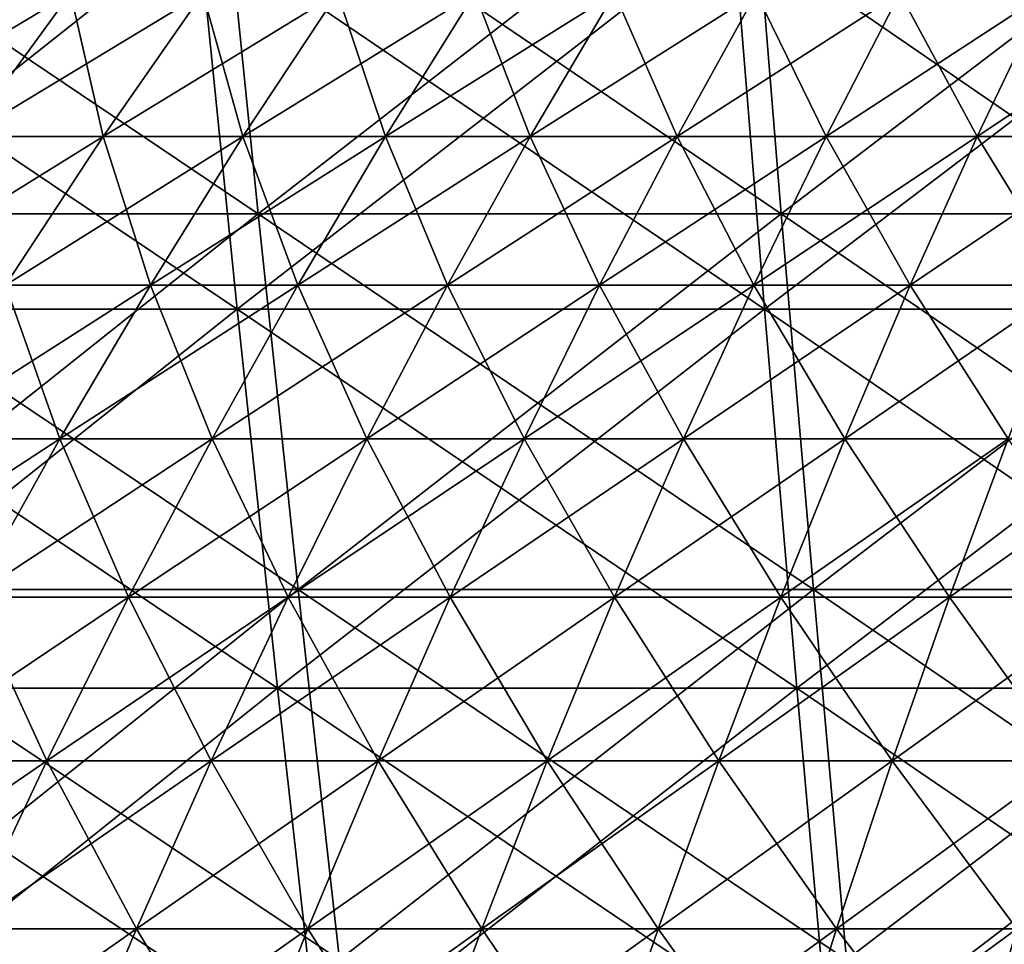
# Model space of a CAD drawing. Header units: millimetres. Extents: x -250 to 250, y -45 to 4150.
# Tile 484 of 656: x -34 to -23, y 4002 to 4013. Entities that reach past the tile are written whole.
import ezdxf

# ---------------------------------------------------------------- set-up
doc = ezdxf.new("R2010")
doc.units = ezdxf.units.MM
doc.header["$LTSCALE"] = 81.481481
for name, color, linetype in [('19', 7, 'CONTINUOUS'), ('20', 7, 'CONTINUOUS'), ('21', 7, 'CONTINUOUS'), ('22', 7, 'CONTINUOUS'), ('23', 7, 'CONTINUOUS'), ('24', 7, 'CONTINUOUS')]:
    doc.layers.add(name, color=color, linetype=linetype)

msp = doc.modelspace()

# ---------------------------------------------------------------- linework, layer by layer
at = {"layer": '19', "color": 7, "linetype": 'CONTINUOUS'}
for points in [[(-32.195, 4014.181, -207.405), (-38.006, 4009.578, -203.316), (-38.567, 4014.181, -206.315), (-32.195, 4014.181, -207.405)], [(-31.727, 4009.578, -204.39), (-38.006, 4009.578, -203.316), (-32.195, 4014.181, -207.405), (-31.727, 4009.578, -204.39)], [(-25.793, 4014.181, -208.298), (-31.727, 4009.578, -204.39), (-32.195, 4014.181, -207.405), (-25.793, 4014.181, -208.298)], [(-25.418, 4009.578, -205.27), (-31.727, 4009.578, -204.39), (-25.793, 4014.181, -208.298), (-25.418, 4009.578, -205.27)], [(-19.366, 4014.181, -208.993), (-25.418, 4009.578, -205.27), (-25.793, 4014.181, -208.298), (-19.366, 4014.181, -208.993)], [(-19.085, 4009.578, -205.955), (-25.418, 4009.578, -205.27), (-19.366, 4014.181, -208.993), (-19.085, 4009.578, -205.955)], [(-31.727, 4009.578, -204.39), (-37.427, 4005.044, -200.217), (-38.006, 4009.578, -203.316), (-31.727, 4009.578, -204.39)], [(-31.244, 4005.044, -201.275), (-37.427, 4005.044, -200.217), (-31.727, 4009.578, -204.39), (-31.244, 4005.044, -201.275)], [(-25.418, 4009.578, -205.27), (-31.244, 4005.044, -201.275), (-31.727, 4009.578, -204.39), (-25.418, 4009.578, -205.27)], [(-25.031, 4005.044, -202.142), (-31.244, 4005.044, -201.275), (-25.418, 4009.578, -205.27), (-25.031, 4005.044, -202.142)], [(-19.085, 4009.578, -205.955), (-25.031, 4005.044, -202.142), (-25.418, 4009.578, -205.27), (-19.085, 4009.578, -205.955)], [(-18.794, 4005.044, -202.816), (-25.031, 4005.044, -202.142), (-19.085, 4009.578, -205.955), (-18.794, 4005.044, -202.816)], [(-31.244, 4005.044, -201.275), (-36.83, 4000.58, -197.021), (-37.427, 4005.044, -200.217), (-31.244, 4005.044, -201.275)], [(-30.745, 4000.58, -198.062), (-36.83, 4000.58, -197.021), (-31.244, 4005.044, -201.275), (-30.745, 4000.58, -198.062)], [(-25.031, 4005.044, -202.142), (-30.745, 4000.58, -198.062), (-31.244, 4005.044, -201.275), (-25.031, 4005.044, -202.142)], [(-24.631, 4000.58, -198.915), (-30.745, 4000.58, -198.062), (-25.031, 4005.044, -202.142), (-24.631, 4000.58, -198.915)], [(-18.794, 4005.044, -202.816), (-24.631, 4000.58, -198.915), (-25.031, 4005.044, -202.142), (-18.794, 4005.044, -202.816)], [(-18.494, 4000.58, -199.579), (-24.631, 4000.58, -198.915), (-18.794, 4005.044, -202.816), (-18.494, 4000.58, -199.579)]]:
    msp.add_3dface(points, dxfattribs=at)
at = {"layer": '20', "color": 7, "linetype": 'CONTINUOUS'}
for points in [[(-38.006, 4009.578, 203.316), (-31.727, 4009.578, 204.39), (-38.567, 4014.181, 206.315), (-38.006, 4009.578, 203.316)], [(-38.567, 4014.181, 206.315), (-31.727, 4009.578, 204.39), (-32.195, 4014.181, 207.405), (-38.567, 4014.181, 206.315)], [(-31.727, 4009.578, 204.39), (-25.418, 4009.578, 205.27), (-32.195, 4014.181, 207.405), (-31.727, 4009.578, 204.39)], [(-32.195, 4014.181, 207.405), (-25.418, 4009.578, 205.27), (-25.793, 4014.181, 208.298), (-32.195, 4014.181, 207.405)], [(-25.418, 4009.578, 205.27), (-19.085, 4009.578, 205.955), (-25.793, 4014.181, 208.298), (-25.418, 4009.578, 205.27)], [(-25.793, 4014.181, 208.298), (-19.085, 4009.578, 205.955), (-19.366, 4014.181, 208.993), (-25.793, 4014.181, 208.298)], [(-37.427, 4005.044, 200.217), (-31.244, 4005.044, 201.275), (-38.006, 4009.578, 203.316), (-37.427, 4005.044, 200.217)], [(-38.006, 4009.578, 203.316), (-31.244, 4005.044, 201.275), (-31.727, 4009.578, 204.39), (-38.006, 4009.578, 203.316)], [(-31.244, 4005.044, 201.275), (-25.031, 4005.044, 202.142), (-31.727, 4009.578, 204.39), (-31.244, 4005.044, 201.275)], [(-31.727, 4009.578, 204.39), (-25.031, 4005.044, 202.142), (-25.418, 4009.578, 205.27), (-31.727, 4009.578, 204.39)], [(-25.031, 4005.044, 202.142), (-18.794, 4005.044, 202.816), (-25.418, 4009.578, 205.27), (-25.031, 4005.044, 202.142)], [(-25.418, 4009.578, 205.27), (-18.794, 4005.044, 202.816), (-19.085, 4009.578, 205.955), (-25.418, 4009.578, 205.27)], [(-36.83, 4000.58, 197.021), (-30.745, 4000.58, 198.062), (-37.427, 4005.044, 200.217), (-36.83, 4000.58, 197.021)], [(-37.427, 4005.044, 200.217), (-30.745, 4000.58, 198.062), (-31.244, 4005.044, 201.275), (-37.427, 4005.044, 200.217)], [(-30.745, 4000.58, 198.062), (-24.631, 4000.58, 198.915), (-31.244, 4005.044, 201.275), (-30.745, 4000.58, 198.062)], [(-31.244, 4005.044, 201.275), (-24.631, 4000.58, 198.915), (-25.031, 4005.044, 202.142), (-31.244, 4005.044, 201.275)], [(-24.631, 4000.58, 198.915), (-18.494, 4000.58, 199.579), (-25.031, 4005.044, 202.142), (-24.631, 4000.58, 198.915)], [(-25.031, 4005.044, 202.142), (-18.494, 4000.58, 199.579), (-18.794, 4005.044, 202.816), (-25.031, 4005.044, 202.142)]]:
    msp.add_3dface(points, dxfattribs=at)
at = {"layer": '21', "color": 7, "linetype": 'CONTINUOUS'}
for points in [[(-31.939, 4015.284, 205.756), (-37.704, 4010.718, 201.7), (-38.26, 4015.284, 204.675), (-31.939, 4015.284, 205.756)], [(-31.475, 4010.718, 202.766), (-37.704, 4010.718, 201.7), (-31.939, 4015.284, 205.756), (-31.475, 4010.718, 202.766)], [(-25.588, 4015.284, 206.642), (-31.475, 4010.718, 202.766), (-31.939, 4015.284, 205.756), (-25.588, 4015.284, 206.642)], [(-25.216, 4010.718, 203.639), (-31.475, 4010.718, 202.766), (-25.588, 4015.284, 206.642), (-25.216, 4010.718, 203.639)], [(-19.212, 4015.284, 207.332), (-25.216, 4010.718, 203.639), (-25.588, 4015.284, 206.642), (-19.212, 4015.284, 207.332)], [(-18.933, 4010.718, 204.319), (-25.216, 4010.718, 203.639), (-19.212, 4015.284, 207.332), (-18.933, 4010.718, 204.319)], [(-31.475, 4010.718, 202.766), (-37.13, 4006.221, 198.627), (-37.704, 4010.718, 201.7), (-31.475, 4010.718, 202.766)], [(-30.996, 4006.221, 199.677), (-37.13, 4006.221, 198.627), (-31.475, 4010.718, 202.766), (-30.996, 4006.221, 199.677)], [(-25.216, 4010.718, 203.639), (-30.996, 4006.221, 199.677), (-31.475, 4010.718, 202.766), (-25.216, 4010.718, 203.639)], [(-24.832, 4006.221, 200.536), (-30.996, 4006.221, 199.677), (-25.216, 4010.718, 203.639), (-24.832, 4006.221, 200.536)], [(-18.933, 4010.718, 204.319), (-24.832, 4006.221, 200.536), (-25.216, 4010.718, 203.639), (-18.933, 4010.718, 204.319)], [(-18.644, 4006.221, 201.206), (-24.832, 4006.221, 200.536), (-18.933, 4010.718, 204.319), (-18.644, 4006.221, 201.206)], [(-30.996, 4006.221, 199.677), (-36.537, 4001.793, 195.458), (-37.13, 4006.221, 198.627), (-30.996, 4006.221, 199.677)], [(-30.501, 4001.793, 196.49), (-36.537, 4001.793, 195.458), (-30.996, 4006.221, 199.677), (-30.501, 4001.793, 196.49)], [(-24.832, 4006.221, 200.536), (-30.501, 4001.793, 196.49), (-30.996, 4006.221, 199.677), (-24.832, 4006.221, 200.536)], [(-24.435, 4001.793, 197.336), (-30.501, 4001.793, 196.49), (-24.832, 4006.221, 200.536), (-24.435, 4001.793, 197.336)], [(-18.644, 4006.221, 201.206), (-24.435, 4001.793, 197.336), (-24.832, 4006.221, 200.536), (-18.644, 4006.221, 201.206)], [(-18.347, 4001.793, 197.995), (-24.435, 4001.793, 197.336), (-18.644, 4006.221, 201.206), (-18.347, 4001.793, 197.995)]]:
    msp.add_3dface(points, dxfattribs=at)
at = {"layer": '22', "color": 7, "linetype": 'CONTINUOUS'}
for points in [[(-37.704, 4010.718, -201.7), (-31.475, 4010.718, -202.766), (-38.26, 4015.284, -204.675), (-37.704, 4010.718, -201.7)], [(-38.26, 4015.284, -204.675), (-31.475, 4010.718, -202.766), (-31.939, 4015.284, -205.756), (-38.26, 4015.284, -204.675)], [(-31.475, 4010.718, -202.766), (-25.216, 4010.718, -203.639), (-31.939, 4015.284, -205.756), (-31.475, 4010.718, -202.766)], [(-31.939, 4015.284, -205.756), (-25.216, 4010.718, -203.639), (-25.588, 4015.284, -206.642), (-31.939, 4015.284, -205.756)], [(-25.216, 4010.718, -203.639), (-18.933, 4010.718, -204.319), (-25.588, 4015.284, -206.642), (-25.216, 4010.718, -203.639)], [(-25.588, 4015.284, -206.642), (-18.933, 4010.718, -204.319), (-19.212, 4015.284, -207.332), (-25.588, 4015.284, -206.642)], [(-37.13, 4006.221, -198.627), (-30.996, 4006.221, -199.677), (-37.704, 4010.718, -201.7), (-37.13, 4006.221, -198.627)], [(-37.704, 4010.718, -201.7), (-30.996, 4006.221, -199.677), (-31.475, 4010.718, -202.766), (-37.704, 4010.718, -201.7)], [(-30.996, 4006.221, -199.677), (-24.832, 4006.221, -200.536), (-31.475, 4010.718, -202.766), (-30.996, 4006.221, -199.677)], [(-31.475, 4010.718, -202.766), (-24.832, 4006.221, -200.536), (-25.216, 4010.718, -203.639), (-31.475, 4010.718, -202.766)], [(-24.832, 4006.221, -200.536), (-18.644, 4006.221, -201.206), (-25.216, 4010.718, -203.639), (-24.832, 4006.221, -200.536)], [(-25.216, 4010.718, -203.639), (-18.644, 4006.221, -201.206), (-18.933, 4010.718, -204.319), (-25.216, 4010.718, -203.639)], [(-36.537, 4001.793, -195.458), (-30.501, 4001.793, -196.49), (-37.13, 4006.221, -198.627), (-36.537, 4001.793, -195.458)], [(-37.13, 4006.221, -198.627), (-30.501, 4001.793, -196.49), (-30.996, 4006.221, -199.677), (-37.13, 4006.221, -198.627)], [(-30.501, 4001.793, -196.49), (-24.435, 4001.793, -197.336), (-30.996, 4006.221, -199.677), (-30.501, 4001.793, -196.49)], [(-30.996, 4006.221, -199.677), (-24.435, 4001.793, -197.336), (-24.832, 4006.221, -200.536), (-30.996, 4006.221, -199.677)], [(-24.435, 4001.793, -197.336), (-18.347, 4001.793, -197.995), (-24.832, 4006.221, -200.536), (-24.435, 4001.793, -197.336)], [(-24.832, 4006.221, -200.536), (-18.347, 4001.793, -197.995), (-18.644, 4006.221, -201.206), (-24.832, 4006.221, -200.536)]]:
    msp.add_3dface(points, dxfattribs=at)
at = {"layer": '23', "color": 7, "linetype": 'CONTINUOUS'}
for points in [[(-35.273, 4013.357, 49.829), (-34.973, 4011.641, 52.78), (-33.722, 4013.357, 50.892), (-35.273, 4013.357, 49.829)], [(-34.973, 4011.641, 52.78), (-33.331, 4011.641, 53.832), (-33.722, 4013.357, 50.892), (-34.973, 4011.641, 52.78)], [(-33.722, 4013.357, 50.892), (-33.331, 4011.641, 53.832), (-32.139, 4013.357, 51.906), (-33.722, 4013.357, 50.892)], [(-33.331, 4011.641, 53.832), (-31.658, 4011.641, 54.833), (-32.139, 4013.357, 51.906), (-33.331, 4011.641, 53.832)], [(-32.139, 4013.357, 51.906), (-31.658, 4011.641, 54.833), (-30.525, 4013.357, 52.871), (-32.139, 4013.357, 51.906)], [(-31.658, 4011.641, 54.833), (-29.954, 4011.641, 55.782), (-30.525, 4013.357, 52.871), (-31.658, 4011.641, 54.833)], [(-30.525, 4013.357, 52.871), (-29.954, 4011.641, 55.782), (-28.883, 4013.357, 53.786), (-30.525, 4013.357, 52.871)], [(-29.954, 4011.641, 55.782), (-28.222, 4011.641, 56.678), (-28.883, 4013.357, 53.786), (-29.954, 4011.641, 55.782)], [(-28.883, 4013.357, 53.786), (-28.222, 4011.641, 56.678), (-27.213, 4013.357, 54.65), (-28.883, 4013.357, 53.786)], [(-28.222, 4011.641, 56.678), (-26.463, 4011.641, 57.52), (-27.213, 4013.357, 54.65), (-28.222, 4011.641, 56.678)], [(-27.213, 4013.357, 54.65), (-26.463, 4011.641, 57.52), (-25.517, 4013.357, 55.462), (-27.213, 4013.357, 54.65)], [(-26.463, 4011.641, 57.52), (-24.679, 4011.641, 58.308), (-25.517, 4013.357, 55.462), (-26.463, 4011.641, 57.52)], [(-25.517, 4013.357, 55.462), (-24.679, 4011.641, 58.308), (-23.797, 4013.357, 56.222), (-25.517, 4013.357, 55.462)], [(-24.679, 4011.641, 58.308), (-22.872, 4011.641, 59.04), (-23.797, 4013.357, 56.222), (-24.679, 4011.641, 58.308)], [(-23.797, 4013.357, 56.222), (-22.872, 4011.641, 59.04), (-22.054, 4013.357, 56.928), (-23.797, 4013.357, 56.222)], [(-22.872, 4011.641, 59.04), (-21.043, 4011.641, 59.716), (-22.054, 4013.357, 56.928), (-22.872, 4011.641, 59.04)], [(-34.973, 4011.641, 52.78), (-34.498, 4009.864, 55.717), (-33.331, 4011.641, 53.832), (-34.973, 4011.641, 52.78)], [(-34.498, 4009.864, 55.717), (-32.766, 4009.864, 56.752), (-33.331, 4011.641, 53.832), (-34.498, 4009.864, 55.717)], [(-33.331, 4011.641, 53.832), (-32.766, 4009.864, 56.752), (-31.658, 4011.641, 54.833), (-33.331, 4011.641, 53.832)], [(-32.766, 4009.864, 56.752), (-31.003, 4009.864, 57.735), (-31.658, 4011.641, 54.833), (-32.766, 4009.864, 56.752)], [(-31.658, 4011.641, 54.833), (-31.003, 4009.864, 57.735), (-29.954, 4011.641, 55.782), (-31.658, 4011.641, 54.833)], [(-31.003, 4009.864, 57.735), (-29.21, 4009.864, 58.662), (-29.954, 4011.641, 55.782), (-31.003, 4009.864, 57.735)], [(-29.954, 4011.641, 55.782), (-29.21, 4009.864, 58.662), (-28.222, 4011.641, 56.678), (-29.954, 4011.641, 55.782)], [(-29.21, 4009.864, 58.662), (-27.39, 4009.864, 59.534), (-28.222, 4011.641, 56.678), (-29.21, 4009.864, 58.662)], [(-28.222, 4011.641, 56.678), (-27.39, 4009.864, 59.534), (-26.463, 4011.641, 57.52), (-28.222, 4011.641, 56.678)], [(-27.39, 4009.864, 59.534), (-25.543, 4009.864, 60.349), (-26.463, 4011.641, 57.52), (-27.39, 4009.864, 59.534)], [(-26.463, 4011.641, 57.52), (-25.543, 4009.864, 60.349), (-24.679, 4011.641, 58.308), (-26.463, 4011.641, 57.52)], [(-25.543, 4009.864, 60.349), (-23.673, 4009.864, 61.107), (-24.679, 4011.641, 58.308), (-25.543, 4009.864, 60.349)], [(-24.679, 4011.641, 58.308), (-23.673, 4009.864, 61.107), (-22.872, 4011.641, 59.04), (-24.679, 4011.641, 58.308)], [(-23.673, 4009.864, 61.107), (-21.78, 4009.864, 61.807), (-22.872, 4011.641, 59.04), (-23.673, 4009.864, 61.107)], [(-22.872, 4011.641, 59.04), (-21.78, 4009.864, 61.807), (-21.043, 4011.641, 59.716), (-22.872, 4011.641, 59.04)], [(-35.639, 4008.026, 57.559), (-33.849, 4008.026, 58.629), (-34.498, 4009.864, 55.717), (-35.639, 4008.026, 57.559)], [(-34.498, 4009.864, 55.717), (-33.849, 4008.026, 58.629), (-32.766, 4009.864, 56.752), (-34.498, 4009.864, 55.717)], [(-33.849, 4008.026, 58.629), (-32.028, 4008.026, 59.644), (-32.766, 4009.864, 56.752), (-33.849, 4008.026, 58.629)], [(-32.766, 4009.864, 56.752), (-32.028, 4008.026, 59.644), (-31.003, 4009.864, 57.735), (-32.766, 4009.864, 56.752)], [(-32.028, 4008.026, 59.644), (-30.176, 4008.026, 60.602), (-31.003, 4009.864, 57.735), (-32.028, 4008.026, 59.644)], [(-31.003, 4009.864, 57.735), (-30.176, 4008.026, 60.602), (-29.21, 4009.864, 58.662), (-31.003, 4009.864, 57.735)], [(-30.176, 4008.026, 60.602), (-28.295, 4008.026, 61.502), (-29.21, 4009.864, 58.662), (-30.176, 4008.026, 60.602)], [(-29.21, 4009.864, 58.662), (-28.295, 4008.026, 61.502), (-27.39, 4009.864, 59.534), (-29.21, 4009.864, 58.662)], [(-28.295, 4008.026, 61.502), (-26.388, 4008.026, 62.344), (-27.39, 4009.864, 59.534), (-28.295, 4008.026, 61.502)], [(-27.39, 4009.864, 59.534), (-26.388, 4008.026, 62.344), (-25.543, 4009.864, 60.349), (-27.39, 4009.864, 59.534)], [(-26.388, 4008.026, 62.344), (-24.456, 4008.026, 63.127), (-25.543, 4009.864, 60.349), (-26.388, 4008.026, 62.344)], [(-25.543, 4009.864, 60.349), (-24.456, 4008.026, 63.127), (-23.673, 4009.864, 61.107), (-25.543, 4009.864, 60.349)], [(-24.456, 4008.026, 63.127), (-22.5, 4008.026, 63.851), (-23.673, 4009.864, 61.107), (-24.456, 4008.026, 63.127)], [(-23.673, 4009.864, 61.107), (-22.5, 4008.026, 63.851), (-21.78, 4009.864, 61.807), (-23.673, 4009.864, 61.107)], [(-35.639, 4008.026, 57.559), (-34.907, 4006.13, 60.461), (-33.849, 4008.026, 58.629), (-35.639, 4008.026, 57.559)], [(-34.907, 4006.13, 60.461), (-33.029, 4006.13, 61.507), (-33.849, 4008.026, 58.629), (-34.907, 4006.13, 60.461)], [(-33.849, 4008.026, 58.629), (-33.029, 4006.13, 61.507), (-32.028, 4008.026, 59.644), (-33.849, 4008.026, 58.629)], [(-33.029, 4006.13, 61.507), (-31.119, 4006.13, 62.495), (-32.028, 4008.026, 59.644), (-33.029, 4006.13, 61.507)], [(-32.028, 4008.026, 59.644), (-31.119, 4006.13, 62.495), (-30.176, 4008.026, 60.602), (-32.028, 4008.026, 59.644)], [(-31.119, 4006.13, 62.495), (-29.18, 4006.13, 63.424), (-30.176, 4008.026, 60.602), (-31.119, 4006.13, 62.495)], [(-30.176, 4008.026, 60.602), (-29.18, 4006.13, 63.424), (-28.295, 4008.026, 61.502), (-30.176, 4008.026, 60.602)], [(-29.18, 4006.13, 63.424), (-27.213, 4006.13, 64.292), (-28.295, 4008.026, 61.502), (-29.18, 4006.13, 63.424)], [(-28.295, 4008.026, 61.502), (-27.213, 4006.13, 64.292), (-26.388, 4008.026, 62.344), (-28.295, 4008.026, 61.502)], [(-27.213, 4006.13, 64.292), (-25.22, 4006.13, 65.1), (-26.388, 4008.026, 62.344), (-27.213, 4006.13, 64.292)], [(-26.388, 4008.026, 62.344), (-25.22, 4006.13, 65.1), (-24.456, 4008.026, 63.127), (-26.388, 4008.026, 62.344)], [(-25.22, 4006.13, 65.1), (-23.203, 4006.13, 65.846), (-24.456, 4008.026, 63.127), (-25.22, 4006.13, 65.1)], [(-24.456, 4008.026, 63.127), (-23.203, 4006.13, 65.846), (-22.5, 4008.026, 63.851), (-24.456, 4008.026, 63.127)], [(-23.203, 4006.13, 65.846), (-21.164, 4006.13, 66.529), (-22.5, 4008.026, 63.851), (-23.203, 4006.13, 65.846)], [(-35.938, 4004.175, 62.247), (-34.004, 4004.175, 63.324), (-34.907, 4006.13, 60.461), (-35.938, 4004.175, 62.247)], [(-34.907, 4006.13, 60.461), (-34.004, 4004.175, 63.324), (-33.029, 4006.13, 61.507), (-34.907, 4006.13, 60.461)], [(-34.004, 4004.175, 63.324), (-32.038, 4004.175, 64.341), (-33.029, 4006.13, 61.507), (-34.004, 4004.175, 63.324)], [(-33.029, 4006.13, 61.507), (-32.038, 4004.175, 64.341), (-31.119, 4006.13, 62.495), (-33.029, 4006.13, 61.507)], [(-32.038, 4004.175, 64.341), (-30.042, 4004.175, 65.297), (-31.119, 4006.13, 62.495), (-32.038, 4004.175, 64.341)], [(-31.119, 4006.13, 62.495), (-30.042, 4004.175, 65.297), (-29.18, 4006.13, 63.424), (-31.119, 4006.13, 62.495)], [(-30.042, 4004.175, 65.297), (-28.016, 4004.175, 66.191), (-29.18, 4006.13, 63.424), (-30.042, 4004.175, 65.297)], [(-29.18, 4006.13, 63.424), (-28.016, 4004.175, 66.191), (-27.213, 4006.13, 64.292), (-29.18, 4006.13, 63.424)], [(-28.016, 4004.175, 66.191), (-25.965, 4004.175, 67.023), (-27.213, 4006.13, 64.292), (-28.016, 4004.175, 66.191)], [(-27.213, 4006.13, 64.292), (-25.965, 4004.175, 67.023), (-25.22, 4006.13, 65.1), (-27.213, 4006.13, 64.292)], [(-25.965, 4004.175, 67.023), (-23.888, 4004.175, 67.791), (-25.22, 4006.13, 65.1), (-25.965, 4004.175, 67.023)], [(-25.22, 4006.13, 65.1), (-23.888, 4004.175, 67.791), (-23.203, 4006.13, 65.846), (-25.22, 4006.13, 65.1)], [(-23.888, 4004.175, 67.791), (-21.79, 4004.175, 68.494), (-23.203, 4006.13, 65.846), (-23.888, 4004.175, 67.791)], [(-23.203, 4006.13, 65.846), (-21.79, 4004.175, 68.494), (-21.164, 4006.13, 66.529), (-23.203, 4006.13, 65.846)], [(-35.938, 4004.175, 62.247), (-34.954, 4002.165, 65.093), (-34.004, 4004.175, 63.324), (-35.938, 4004.175, 62.247)], [(-34.954, 4002.165, 65.093), (-32.933, 4002.165, 66.138), (-34.004, 4004.175, 63.324), (-34.954, 4002.165, 65.093)], [(-34.004, 4004.175, 63.324), (-32.933, 4002.165, 66.138), (-32.038, 4004.175, 64.341), (-34.004, 4004.175, 63.324)], [(-32.933, 4002.165, 66.138), (-30.881, 4002.165, 67.121), (-32.038, 4004.175, 64.341), (-32.933, 4002.165, 66.138)], [(-32.038, 4004.175, 64.341), (-30.881, 4002.165, 67.121), (-30.042, 4004.175, 65.297), (-32.038, 4004.175, 64.341)], [(-30.881, 4002.165, 67.121), (-28.799, 4002.165, 68.04), (-30.042, 4004.175, 65.297), (-30.881, 4002.165, 67.121)], [(-30.042, 4004.175, 65.297), (-28.799, 4002.165, 68.04), (-28.016, 4004.175, 66.191), (-30.042, 4004.175, 65.297)], [(-28.799, 4002.165, 68.04), (-26.69, 4002.165, 68.895), (-28.016, 4004.175, 66.191), (-28.799, 4002.165, 68.04)], [(-28.016, 4004.175, 66.191), (-26.69, 4002.165, 68.895), (-25.965, 4004.175, 67.023), (-28.016, 4004.175, 66.191)], [(-26.69, 4002.165, 68.895), (-24.556, 4002.165, 69.684), (-25.965, 4004.175, 67.023), (-26.69, 4002.165, 68.895)], [(-25.965, 4004.175, 67.023), (-24.556, 4002.165, 69.684), (-23.888, 4004.175, 67.791), (-25.965, 4004.175, 67.023)], [(-24.556, 4002.165, 69.684), (-22.398, 4002.165, 70.407), (-23.888, 4004.175, 67.791), (-24.556, 4002.165, 69.684)], [(-23.888, 4004.175, 67.791), (-22.398, 4002.165, 70.407), (-21.79, 4004.175, 68.494), (-23.888, 4004.175, 67.791)], [(-35.877, 4000.099, 66.812), (-33.803, 4000.099, 67.885), (-34.954, 4002.165, 65.093), (-35.877, 4000.099, 66.812)], [(-34.954, 4002.165, 65.093), (-33.803, 4000.099, 67.885), (-32.933, 4002.165, 66.138), (-34.954, 4002.165, 65.093)], [(-33.803, 4000.099, 67.885), (-31.696, 4000.099, 68.894), (-32.933, 4002.165, 66.138), (-33.803, 4000.099, 67.885)], [(-32.933, 4002.165, 66.138), (-31.696, 4000.099, 68.894), (-30.881, 4002.165, 67.121), (-32.933, 4002.165, 66.138)], [(-31.696, 4000.099, 68.894), (-29.56, 4000.099, 69.837), (-30.881, 4002.165, 67.121), (-31.696, 4000.099, 68.894)], [(-30.881, 4002.165, 67.121), (-29.56, 4000.099, 69.837), (-28.799, 4002.165, 68.04), (-30.881, 4002.165, 67.121)], [(-29.56, 4000.099, 69.837), (-27.395, 4000.099, 70.714), (-28.799, 4002.165, 68.04), (-29.56, 4000.099, 69.837)], [(-28.799, 4002.165, 68.04), (-27.395, 4000.099, 70.714), (-26.69, 4002.165, 68.895), (-28.799, 4002.165, 68.04)], [(-27.395, 4000.099, 70.714), (-25.204, 4000.099, 71.524), (-26.69, 4002.165, 68.895), (-27.395, 4000.099, 70.714)], [(-26.69, 4002.165, 68.895), (-25.204, 4000.099, 71.524), (-24.556, 4002.165, 69.684), (-26.69, 4002.165, 68.895)], [(-25.204, 4000.099, 71.524), (-22.99, 4000.099, 72.267), (-24.556, 4002.165, 69.684), (-25.204, 4000.099, 71.524)], [(-24.556, 4002.165, 69.684), (-22.99, 4000.099, 72.267), (-22.398, 4002.165, 70.407), (-24.556, 4002.165, 69.684)], [(-22.99, 4000.099, 72.267), (-20.753, 4000.099, 72.94), (-22.398, 4002.165, 70.407), (-22.99, 4000.099, 72.267)]]:
    msp.add_3dface(points, dxfattribs=at)
at = {"layer": '24', "color": 7, "linetype": 'CONTINUOUS'}
for points in [[(-34.973, 4011.641, -52.78), (-36.582, 4011.641, -51.678), (-33.722, 4013.357, -50.892), (-34.973, 4011.641, -52.78)], [(-33.722, 4013.357, -50.892), (-36.582, 4011.641, -51.678), (-35.273, 4013.357, -49.829), (-33.722, 4013.357, -50.892)], [(-33.331, 4011.641, -53.832), (-34.973, 4011.641, -52.78), (-32.139, 4013.357, -51.906), (-33.331, 4011.641, -53.832)], [(-32.139, 4013.357, -51.906), (-34.973, 4011.641, -52.78), (-33.722, 4013.357, -50.892), (-32.139, 4013.357, -51.906)], [(-31.658, 4011.641, -54.833), (-33.331, 4011.641, -53.832), (-30.525, 4013.357, -52.871), (-31.658, 4011.641, -54.833)], [(-30.525, 4013.357, -52.871), (-33.331, 4011.641, -53.832), (-32.139, 4013.357, -51.906), (-30.525, 4013.357, -52.871)], [(-29.954, 4011.641, -55.782), (-31.658, 4011.641, -54.833), (-28.883, 4013.357, -53.786), (-29.954, 4011.641, -55.782)], [(-28.883, 4013.357, -53.786), (-31.658, 4011.641, -54.833), (-30.525, 4013.357, -52.871), (-28.883, 4013.357, -53.786)], [(-28.222, 4011.641, -56.678), (-29.954, 4011.641, -55.782), (-27.213, 4013.357, -54.65), (-28.222, 4011.641, -56.678)], [(-27.213, 4013.357, -54.65), (-29.954, 4011.641, -55.782), (-28.883, 4013.357, -53.786), (-27.213, 4013.357, -54.65)], [(-26.463, 4011.641, -57.52), (-28.222, 4011.641, -56.678), (-25.517, 4013.357, -55.462), (-26.463, 4011.641, -57.52)], [(-25.517, 4013.357, -55.462), (-28.222, 4011.641, -56.678), (-27.213, 4013.357, -54.65), (-25.517, 4013.357, -55.462)], [(-24.679, 4011.641, -58.308), (-26.463, 4011.641, -57.52), (-23.797, 4013.357, -56.222), (-24.679, 4011.641, -58.308)], [(-23.797, 4013.357, -56.222), (-26.463, 4011.641, -57.52), (-25.517, 4013.357, -55.462), (-23.797, 4013.357, -56.222)], [(-22.872, 4011.641, -59.04), (-24.679, 4011.641, -58.308), (-22.054, 4013.357, -56.928), (-22.872, 4011.641, -59.04)], [(-22.054, 4013.357, -56.928), (-24.679, 4011.641, -58.308), (-23.797, 4013.357, -56.222), (-22.054, 4013.357, -56.928)], [(-21.043, 4011.641, -59.716), (-22.872, 4011.641, -59.04), (-20.29, 4013.357, -57.58), (-21.043, 4011.641, -59.716)], [(-20.29, 4013.357, -57.58), (-22.872, 4011.641, -59.04), (-22.054, 4013.357, -56.928), (-20.29, 4013.357, -57.58)], [(-34.498, 4009.864, -55.717), (-36.198, 4009.864, -54.628), (-33.331, 4011.641, -53.832), (-34.498, 4009.864, -55.717)], [(-33.331, 4011.641, -53.832), (-36.198, 4009.864, -54.628), (-34.973, 4011.641, -52.78), (-33.331, 4011.641, -53.832)], [(-32.766, 4009.864, -56.752), (-34.498, 4009.864, -55.717), (-31.658, 4011.641, -54.833), (-32.766, 4009.864, -56.752)], [(-31.658, 4011.641, -54.833), (-34.498, 4009.864, -55.717), (-33.331, 4011.641, -53.832), (-31.658, 4011.641, -54.833)], [(-31.003, 4009.864, -57.735), (-32.766, 4009.864, -56.752), (-29.954, 4011.641, -55.782), (-31.003, 4009.864, -57.735)], [(-29.954, 4011.641, -55.782), (-32.766, 4009.864, -56.752), (-31.658, 4011.641, -54.833), (-29.954, 4011.641, -55.782)], [(-29.21, 4009.864, -58.662), (-31.003, 4009.864, -57.735), (-28.222, 4011.641, -56.678), (-29.21, 4009.864, -58.662)], [(-28.222, 4011.641, -56.678), (-31.003, 4009.864, -57.735), (-29.954, 4011.641, -55.782), (-28.222, 4011.641, -56.678)], [(-27.39, 4009.864, -59.534), (-29.21, 4009.864, -58.662), (-26.463, 4011.641, -57.52), (-27.39, 4009.864, -59.534)], [(-26.463, 4011.641, -57.52), (-29.21, 4009.864, -58.662), (-28.222, 4011.641, -56.678), (-26.463, 4011.641, -57.52)], [(-25.543, 4009.864, -60.349), (-27.39, 4009.864, -59.534), (-24.679, 4011.641, -58.308), (-25.543, 4009.864, -60.349)], [(-24.679, 4011.641, -58.308), (-27.39, 4009.864, -59.534), (-26.463, 4011.641, -57.52), (-24.679, 4011.641, -58.308)], [(-23.673, 4009.864, -61.107), (-25.543, 4009.864, -60.349), (-22.872, 4011.641, -59.04), (-23.673, 4009.864, -61.107)], [(-22.872, 4011.641, -59.04), (-25.543, 4009.864, -60.349), (-24.679, 4011.641, -58.308), (-22.872, 4011.641, -59.04)], [(-21.78, 4009.864, -61.807), (-23.673, 4009.864, -61.107), (-21.043, 4011.641, -59.716), (-21.78, 4009.864, -61.807)], [(-21.043, 4011.641, -59.716), (-23.673, 4009.864, -61.107), (-22.872, 4011.641, -59.04), (-21.043, 4011.641, -59.716)], [(-33.849, 4008.026, -58.629), (-35.639, 4008.026, -57.559), (-32.766, 4009.864, -56.752), (-33.849, 4008.026, -58.629)], [(-32.766, 4009.864, -56.752), (-35.639, 4008.026, -57.559), (-34.498, 4009.864, -55.717), (-32.766, 4009.864, -56.752)], [(-32.028, 4008.026, -59.644), (-33.849, 4008.026, -58.629), (-31.003, 4009.864, -57.735), (-32.028, 4008.026, -59.644)], [(-31.003, 4009.864, -57.735), (-33.849, 4008.026, -58.629), (-32.766, 4009.864, -56.752), (-31.003, 4009.864, -57.735)], [(-30.176, 4008.026, -60.602), (-32.028, 4008.026, -59.644), (-29.21, 4009.864, -58.662), (-30.176, 4008.026, -60.602)], [(-29.21, 4009.864, -58.662), (-32.028, 4008.026, -59.644), (-31.003, 4009.864, -57.735), (-29.21, 4009.864, -58.662)], [(-28.295, 4008.026, -61.502), (-30.176, 4008.026, -60.602), (-27.39, 4009.864, -59.534), (-28.295, 4008.026, -61.502)], [(-27.39, 4009.864, -59.534), (-30.176, 4008.026, -60.602), (-29.21, 4009.864, -58.662), (-27.39, 4009.864, -59.534)], [(-26.388, 4008.026, -62.344), (-28.295, 4008.026, -61.502), (-25.543, 4009.864, -60.349), (-26.388, 4008.026, -62.344)], [(-25.543, 4009.864, -60.349), (-28.295, 4008.026, -61.502), (-27.39, 4009.864, -59.534), (-25.543, 4009.864, -60.349)], [(-24.456, 4008.026, -63.127), (-26.388, 4008.026, -62.344), (-23.673, 4009.864, -61.107), (-24.456, 4008.026, -63.127)], [(-23.673, 4009.864, -61.107), (-26.388, 4008.026, -62.344), (-25.543, 4009.864, -60.349), (-23.673, 4009.864, -61.107)], [(-22.5, 4008.026, -63.851), (-24.456, 4008.026, -63.127), (-21.78, 4009.864, -61.807), (-22.5, 4008.026, -63.851)], [(-21.78, 4009.864, -61.807), (-24.456, 4008.026, -63.127), (-23.673, 4009.864, -61.107), (-21.78, 4009.864, -61.807)], [(-34.907, 4006.13, -60.461), (-36.752, 4006.13, -59.357), (-33.849, 4008.026, -58.629), (-34.907, 4006.13, -60.461)], [(-33.849, 4008.026, -58.629), (-36.752, 4006.13, -59.357), (-35.639, 4008.026, -57.559), (-33.849, 4008.026, -58.629)], [(-33.029, 4006.13, -61.507), (-34.907, 4006.13, -60.461), (-32.028, 4008.026, -59.644), (-33.029, 4006.13, -61.507)], [(-32.028, 4008.026, -59.644), (-34.907, 4006.13, -60.461), (-33.849, 4008.026, -58.629), (-32.028, 4008.026, -59.644)], [(-31.119, 4006.13, -62.495), (-33.029, 4006.13, -61.507), (-30.176, 4008.026, -60.602), (-31.119, 4006.13, -62.495)], [(-30.176, 4008.026, -60.602), (-33.029, 4006.13, -61.507), (-32.028, 4008.026, -59.644), (-30.176, 4008.026, -60.602)], [(-29.18, 4006.13, -63.424), (-31.119, 4006.13, -62.495), (-28.295, 4008.026, -61.502), (-29.18, 4006.13, -63.424)], [(-28.295, 4008.026, -61.502), (-31.119, 4006.13, -62.495), (-30.176, 4008.026, -60.602), (-28.295, 4008.026, -61.502)], [(-27.213, 4006.13, -64.292), (-29.18, 4006.13, -63.424), (-26.388, 4008.026, -62.344), (-27.213, 4006.13, -64.292)], [(-26.388, 4008.026, -62.344), (-29.18, 4006.13, -63.424), (-28.295, 4008.026, -61.502), (-26.388, 4008.026, -62.344)], [(-25.22, 4006.13, -65.1), (-27.213, 4006.13, -64.292), (-24.456, 4008.026, -63.127), (-25.22, 4006.13, -65.1)], [(-24.456, 4008.026, -63.127), (-27.213, 4006.13, -64.292), (-26.388, 4008.026, -62.344), (-24.456, 4008.026, -63.127)], [(-23.203, 4006.13, -65.846), (-25.22, 4006.13, -65.1), (-22.5, 4008.026, -63.851), (-23.203, 4006.13, -65.846)], [(-22.5, 4008.026, -63.851), (-25.22, 4006.13, -65.1), (-24.456, 4008.026, -63.127), (-22.5, 4008.026, -63.851)], [(-21.164, 4006.13, -66.529), (-23.203, 4006.13, -65.846), (-20.523, 4008.026, -64.513), (-21.164, 4006.13, -66.529)], [(-20.523, 4008.026, -64.513), (-23.203, 4006.13, -65.846), (-22.5, 4008.026, -63.851), (-20.523, 4008.026, -64.513)], [(-34.004, 4004.175, -63.324), (-35.938, 4004.175, -62.247), (-33.029, 4006.13, -61.507), (-34.004, 4004.175, -63.324)], [(-33.029, 4006.13, -61.507), (-35.938, 4004.175, -62.247), (-34.907, 4006.13, -60.461), (-33.029, 4006.13, -61.507)], [(-32.038, 4004.175, -64.341), (-34.004, 4004.175, -63.324), (-31.119, 4006.13, -62.495), (-32.038, 4004.175, -64.341)], [(-31.119, 4006.13, -62.495), (-34.004, 4004.175, -63.324), (-33.029, 4006.13, -61.507), (-31.119, 4006.13, -62.495)], [(-30.042, 4004.175, -65.297), (-32.038, 4004.175, -64.341), (-29.18, 4006.13, -63.424), (-30.042, 4004.175, -65.297)], [(-29.18, 4006.13, -63.424), (-32.038, 4004.175, -64.341), (-31.119, 4006.13, -62.495), (-29.18, 4006.13, -63.424)], [(-28.016, 4004.175, -66.191), (-30.042, 4004.175, -65.297), (-27.213, 4006.13, -64.292), (-28.016, 4004.175, -66.191)], [(-27.213, 4006.13, -64.292), (-30.042, 4004.175, -65.297), (-29.18, 4006.13, -63.424), (-27.213, 4006.13, -64.292)], [(-25.965, 4004.175, -67.023), (-28.016, 4004.175, -66.191), (-25.22, 4006.13, -65.1), (-25.965, 4004.175, -67.023)], [(-25.22, 4006.13, -65.1), (-28.016, 4004.175, -66.191), (-27.213, 4006.13, -64.292), (-25.22, 4006.13, -65.1)], [(-23.888, 4004.175, -67.791), (-25.965, 4004.175, -67.023), (-23.203, 4006.13, -65.846), (-23.888, 4004.175, -67.791)], [(-23.203, 4006.13, -65.846), (-25.965, 4004.175, -67.023), (-25.22, 4006.13, -65.1), (-23.203, 4006.13, -65.846)], [(-21.79, 4004.175, -68.494), (-23.888, 4004.175, -67.791), (-21.164, 4006.13, -66.529), (-21.79, 4004.175, -68.494)], [(-21.164, 4006.13, -66.529), (-23.888, 4004.175, -67.791), (-23.203, 4006.13, -65.846), (-21.164, 4006.13, -66.529)], [(-34.954, 4002.165, -65.093), (-36.942, 4002.165, -63.985), (-34.004, 4004.175, -63.324), (-34.954, 4002.165, -65.093)], [(-34.004, 4004.175, -63.324), (-36.942, 4002.165, -63.985), (-35.938, 4004.175, -62.247), (-34.004, 4004.175, -63.324)], [(-32.933, 4002.165, -66.138), (-34.954, 4002.165, -65.093), (-32.038, 4004.175, -64.341), (-32.933, 4002.165, -66.138)], [(-32.038, 4004.175, -64.341), (-34.954, 4002.165, -65.093), (-34.004, 4004.175, -63.324), (-32.038, 4004.175, -64.341)], [(-30.881, 4002.165, -67.121), (-32.933, 4002.165, -66.138), (-30.042, 4004.175, -65.297), (-30.881, 4002.165, -67.121)], [(-30.042, 4004.175, -65.297), (-32.933, 4002.165, -66.138), (-32.038, 4004.175, -64.341), (-30.042, 4004.175, -65.297)], [(-28.799, 4002.165, -68.04), (-30.881, 4002.165, -67.121), (-28.016, 4004.175, -66.191), (-28.799, 4002.165, -68.04)], [(-28.016, 4004.175, -66.191), (-30.881, 4002.165, -67.121), (-30.042, 4004.175, -65.297), (-28.016, 4004.175, -66.191)], [(-26.69, 4002.165, -68.895), (-28.799, 4002.165, -68.04), (-25.965, 4004.175, -67.023), (-26.69, 4002.165, -68.895)], [(-25.965, 4004.175, -67.023), (-28.799, 4002.165, -68.04), (-28.016, 4004.175, -66.191), (-25.965, 4004.175, -67.023)], [(-24.556, 4002.165, -69.684), (-26.69, 4002.165, -68.895), (-23.888, 4004.175, -67.791), (-24.556, 4002.165, -69.684)], [(-23.888, 4004.175, -67.791), (-26.69, 4002.165, -68.895), (-25.965, 4004.175, -67.023), (-23.888, 4004.175, -67.791)], [(-22.398, 4002.165, -70.407), (-24.556, 4002.165, -69.684), (-21.79, 4004.175, -68.494), (-22.398, 4002.165, -70.407)], [(-21.79, 4004.175, -68.494), (-24.556, 4002.165, -69.684), (-23.888, 4004.175, -67.791), (-21.79, 4004.175, -68.494)], [(-33.803, 4000.099, -67.885), (-35.877, 4000.099, -66.812), (-32.933, 4002.165, -66.138), (-33.803, 4000.099, -67.885)], [(-32.933, 4002.165, -66.138), (-35.877, 4000.099, -66.812), (-34.954, 4002.165, -65.093), (-32.933, 4002.165, -66.138)], [(-31.696, 4000.099, -68.894), (-33.803, 4000.099, -67.885), (-30.881, 4002.165, -67.121), (-31.696, 4000.099, -68.894)], [(-30.881, 4002.165, -67.121), (-33.803, 4000.099, -67.885), (-32.933, 4002.165, -66.138), (-30.881, 4002.165, -67.121)], [(-29.56, 4000.099, -69.837), (-31.696, 4000.099, -68.894), (-28.799, 4002.165, -68.04), (-29.56, 4000.099, -69.837)], [(-28.799, 4002.165, -68.04), (-31.696, 4000.099, -68.894), (-30.881, 4002.165, -67.121), (-28.799, 4002.165, -68.04)], [(-27.395, 4000.099, -70.714), (-29.56, 4000.099, -69.837), (-26.69, 4002.165, -68.895), (-27.395, 4000.099, -70.714)], [(-26.69, 4002.165, -68.895), (-29.56, 4000.099, -69.837), (-28.799, 4002.165, -68.04), (-26.69, 4002.165, -68.895)], [(-25.204, 4000.099, -71.524), (-27.395, 4000.099, -70.714), (-24.556, 4002.165, -69.684), (-25.204, 4000.099, -71.524)], [(-24.556, 4002.165, -69.684), (-27.395, 4000.099, -70.714), (-26.69, 4002.165, -68.895), (-24.556, 4002.165, -69.684)], [(-22.99, 4000.099, -72.267), (-25.204, 4000.099, -71.524), (-22.398, 4002.165, -70.407), (-22.99, 4000.099, -72.267)], [(-22.398, 4002.165, -70.407), (-25.204, 4000.099, -71.524), (-24.556, 4002.165, -69.684), (-22.398, 4002.165, -70.407)], [(-20.753, 4000.099, -72.94), (-22.99, 4000.099, -72.267), (-20.219, 4002.165, -71.064), (-20.753, 4000.099, -72.94)], [(-20.219, 4002.165, -71.064), (-22.99, 4000.099, -72.267), (-22.398, 4002.165, -70.407), (-20.219, 4002.165, -71.064)]]:
    msp.add_3dface(points, dxfattribs=at)

doc.saveas('drawing.dxf')
